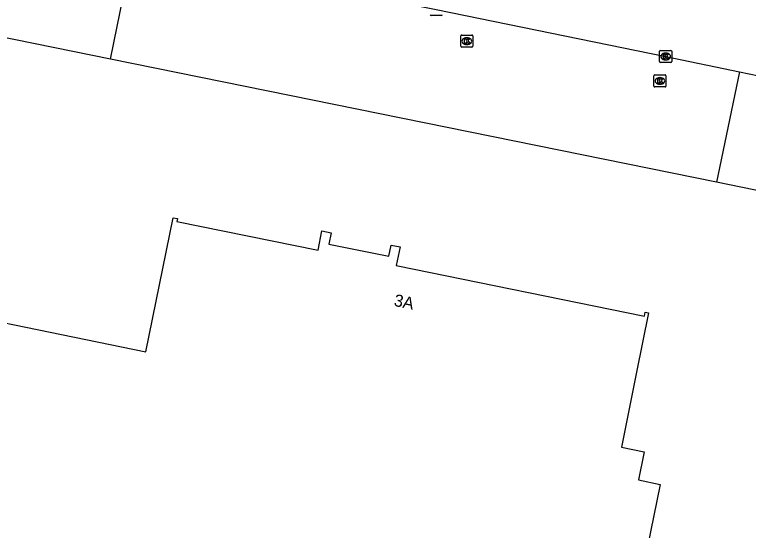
# Model space of a CAD drawing. Extents: x 157692 to 159670, y 381454 to 383289.
# Drawn here: x 158784.9 to 158845.7, y 382239 to 382281.7 of the extents above; entities that cross this region are included whole.
import ezdxf

# ---------------------------------------------------------------- set-up
doc = ezdxf.new("R2010")
doc.units = 0
for name, color, linetype in [('IMGEO_Kolk', 7, 'Continuous'), ('IMGEO_Pand', 7, 'Continuous'), ('IMGEO_Pand_nummerreeks', 7, 'Continuous'), ('IMGEO_Parkeervlak_gesloten', 7, 'Continuous'), ('IMGEO_Rijbaan_lokaal_open', 7, 'Continuous'), ('IMGEO_Voetpad_open', 7, 'Continuous')]:
    doc.layers.add(name, color=color, linetype=linetype)

msp = doc.modelspace()

# ---------------------------------------------------------------- linework, layer by layer
at = {"layer": 'IMGEO_Kolk'}
for p, q in [((158820.27, 382281.59), (158819.418, 382281.59)), ((158821.875, 382279.051), (158821.875, 382279.903)), ((158821.95, 382279.977), (158822.802, 382279.977)), ((158822.363, 382279.757), (158822.388, 382279.757)), ((158822.876, 382279.903), (158822.876, 382279.051)), ((158822.802, 382278.977), (158821.95, 382278.977)), ((158822.386, 382279.197), (158822.361, 382279.197)), ((158838.341, 382277.779), (158838.341, 382278.631)), ((158838.416, 382278.705), (158839.268, 382278.705)), ((158838.829, 382278.485), (158838.854, 382278.485)), ((158839.342, 382278.631), (158839.342, 382277.779)), ((158838.852, 382277.925), (158838.827, 382277.925)), ((158839.268, 382277.705), (158838.416, 382277.705)), ((158837.866, 382275.754), (158837.866, 382276.606)), ((158837.941, 382276.68), (158838.793, 382276.68)), ((158838.867, 382276.606), (158838.867, 382275.754)), ((158838.354, 382276.46), (158838.379, 382276.46)), ((158838.793, 382275.68), (158837.941, 382275.68)), ((158838.377, 382275.9), (158838.352, 382275.9))]:
    msp.add_line(p, q, dxfattribs=at)
for points in [[(158820.27, 382281.59), (158819.418, 382281.59)], [(158821.875, 382279.051), (158821.875, 382279.903)], [(158821.95, 382279.977), (158822.802, 382279.977)], [(158822.196, 382279.677), (158822.319, 382279.677), (158822.319, 382279.526), (158822.449, 382279.677), (158822.613, 382279.677), (158822.467, 382279.526), (158822.62, 382279.277), (158822.468, 382279.277), (158822.383, 382279.441), (158822.319, 382279.374), (158822.319, 382279.277), (158822.196, 382279.277), (158822.196, 382279.677)], [(158822.876, 382279.903), (158822.876, 382279.051)], [(158822.802, 382278.977), (158821.95, 382278.977)], [(158838.341, 382277.779), (158838.341, 382278.631)], [(158838.416, 382278.705), (158839.268, 382278.705)], [(158838.662, 382278.405), (158838.785, 382278.405), (158838.785, 382278.254), (158838.915, 382278.405), (158839.079, 382278.405), (158838.933, 382278.254), (158839.086, 382278.005), (158838.934, 382278.005), (158838.849, 382278.169), (158838.785, 382278.102), (158838.785, 382278.005), (158838.662, 382278.005), (158838.662, 382278.405)], [(158839.342, 382278.631), (158839.342, 382277.779)], [(158839.268, 382277.705), (158838.416, 382277.705)], [(158837.866, 382275.754), (158837.866, 382276.606)], [(158837.941, 382276.68), (158838.793, 382276.68)], [(158838.867, 382276.606), (158838.867, 382275.754)], [(158838.187, 382276.38), (158838.31, 382276.38), (158838.31, 382276.229), (158838.44, 382276.38), (158838.604, 382276.38), (158838.458, 382276.229), (158838.611, 382275.98), (158838.459, 382275.98), (158838.374, 382276.144), (158838.31, 382276.077), (158838.31, 382275.98), (158838.187, 382275.98), (158838.187, 382276.38)], [(158838.793, 382275.68), (158837.941, 382275.68)]]:
    msp.add_lwpolyline(points, dxfattribs=at)
for centre, start, end in [((158819.42, 382281.666), 181.55205, 268.44795), ((158819.42, 382281.666), 181.55205, 268.44795), ((158820.268, 382281.666), 271.55205, 358.44795), ((158820.268, 382281.666), 271.55205, 358.44795), ((158821.952, 382279.901), 91.55205, 178.44795), ((158821.952, 382279.901), 91.55205, 178.44795), ((158822.8, 382279.901), 1.55205, 88.44795), ((158822.8, 382279.901), 1.55205, 88.44795), ((158821.952, 382279.053), 181.55205, 268.44795), ((158821.952, 382279.053), 181.55205, 268.44795), ((158822.8, 382279.053), 271.55205, 358.44795), ((158822.8, 382279.053), 271.55205, 358.44795), ((158838.418, 382278.629), 91.55205, 178.44795), ((158838.418, 382278.629), 91.55205, 178.44795), ((158839.266, 382278.629), 1.55205, 88.44795), ((158839.266, 382278.629), 1.55205, 88.44795), ((158838.418, 382277.781), 181.55205, 268.44795), ((158838.418, 382277.781), 181.55205, 268.44795), ((158839.266, 382277.781), 271.55205, 358.44795), ((158839.266, 382277.781), 271.55205, 358.44795), ((158837.943, 382276.604), 91.55205, 178.44795), ((158837.943, 382276.604), 91.55205, 178.44795), ((158838.791, 382276.604), 1.55205, 88.44795), ((158838.791, 382276.604), 1.55205, 88.44795), ((158837.943, 382275.756), 181.55205, 268.44795), ((158837.943, 382275.756), 181.55205, 268.44795), ((158838.791, 382275.756), 271.55205, 358.44795), ((158838.791, 382275.756), 271.55205, 358.44795)]:
    msp.add_arc(centre, 0.0765, start, end, dxfattribs=at)
for centre, major_axis, ratio, start_param, end_param in [((158822.362, 382279.477), (-0.387, 0.002), 0.722429, 4.712389, 7.853982), ((158822.387, 382279.477), (-0.39, 0.002), 0.717154, 1.570796, 4.712389), ((158838.828, 382278.205), (-0.387, 0.002), 0.722429, 4.712389, 7.853982), ((158838.853, 382278.205), (-0.39, 0.002), 0.717154, 1.570796, 4.712389), ((158838.353, 382276.18), (-0.387, 0.002), 0.722429, 4.712389, 7.853982), ((158838.378, 382276.18), (-0.39, 0.002), 0.717154, 1.570796, 4.712389)]:
    msp.add_ellipse(centre, major_axis=major_axis, ratio=ratio, start_param=start_param, end_param=end_param, dxfattribs=at)
at = {"layer": 'IMGEO_Pand'}
msp.add_lwpolyline([(158772.929, 382258.447), (158795.793, 382253.767), (158798.063, 382264.855), (158798.416, 382264.783), (158798.369, 382264.554), (158810.053, 382262.162), (158810.382, 382263.766), (158811.143, 382263.611), (158810.952, 382262.679), (158815.909, 382261.666), (158816.099, 382262.596), (158816.843, 382262.443), (158816.529, 382260.909), (158837.078, 382256.703), (158837.146, 382257.033), (158837.417, 382256.977), (158836.414, 382252.079), (158836.002, 382250), (158835.183, 382245.874), (158837.061, 382245.49), (158836.585, 382243.16), (158838.388, 382242.791), (158835.955, 382230.889)], dxfattribs=at)
at = {"layer": 'IMGEO_Parkeervlak_gesloten'}
msp.add_lwpolyline([(158843.049, 382267.8), (158792.867, 382277.983)], dxfattribs=at)
at = {"layer": 'IMGEO_Rijbaan_lokaal_open'}
for points in [[(158794.751, 382287.205), (158799.061, 382286.324), (158819.844, 382282.089), (158838.842, 382278.204), (158844.942, 382276.94)], [(158844.942, 382276.94), (158852.145, 382275.448)]]:
    msp.add_lwpolyline(points, dxfattribs=at)
at = {"layer": 'IMGEO_Voetpad_open'}
for points in [[(158792.867, 382277.983), (158794.751, 382287.205)], [(158792.867, 382277.983), (158781.85, 382280.218)], [(158844.942, 382276.94), (158843.049, 382267.8)], [(158849.36, 382266.519), (158843.049, 382267.8)]]:
    msp.add_lwpolyline(points, dxfattribs=at)

# ---------------------------------------------------------------- texts
at = {"layer": 'IMGEO_Pand_nummerreeks'}
msp.add_text('3A', height=1, rotation=348.53511, dxfattribs=at).set_placement((158816.283, 382257.574))

doc.saveas('drawing.dxf')
